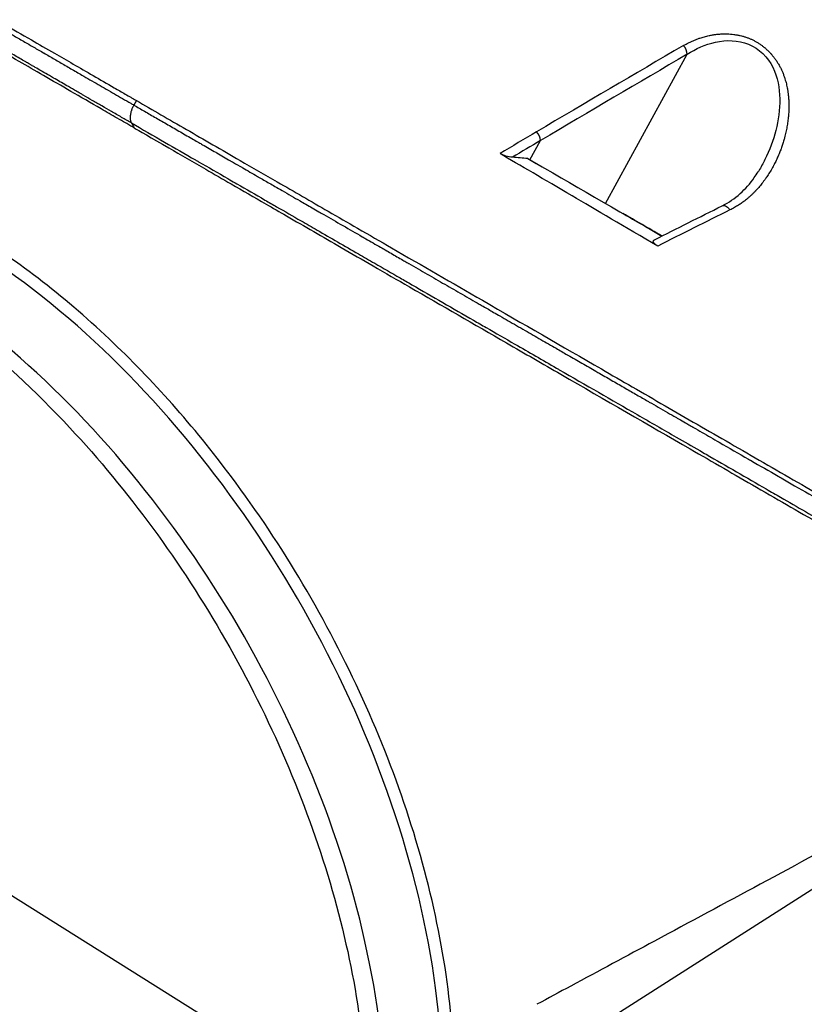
# Model space of a CAD drawing. Header units: millimetres. Extents: x 0 to 4378, y 0 to 2397.
# Tile 652 of 656: x 2702 to 2746, y 1902 to 1957. Entities that reach past the tile are written whole.
import ezdxf

# ---------------------------------------------------------------- set-up
doc = ezdxf.new("R2010")
doc.units = ezdxf.units.MM
doc.header["$LTSCALE"] = 0.2
doc.layers.add('01_Object Line', color=4, linetype='Continuous')

# ---------------------------------------------------------------- blocks, each defined once
blk = doc.blocks.new('Blk$A18R2-0W24D')
for p, q in [((-2.947, 1087.882), (1.667, 1096.286)), ((-29.384, 1093.676), (-29.531, 1093.422)), ((-7.202, 1090.336), (-6.606, 1091.421)), ((-7.326, 1090.408), (-6.517, 1089.941)), ((3.637, 1087.745), (3.637, 1087.745)), ((-6.7, 1039.399), (25.867, 1060.161)), ((-16.401, 1036.281), (-48.914, 1056.669))]:
    blk.add_line(p, q)
for centre, major_axis, ratio, start_param, end_param in [((12.525, -108.072), (678.522, 1280.582), 0.58035, 0.750948, 0.759176), ((7.508, -108.89), (685.927, 1281.23), 0.577153, 0.753646, 0.761849), ((12.51, -114.232), (682.157, 1287.152), 0.580291, 0.759226, 0.761264), ((-6.966, 1091.614), (0.255, -0.43), 0.590889, 0.7972, 1.95621), ((7.57, -114.57), (689.171, 1287.289), 0.577153, 0.761844, 0.763407), ((-1.89, 1087.271), (-32.305, 18.651), 0.000022, 1.401741, 1.636783), ((-37.456, 313.679), (-485.437, -793.309), 0.582453, 3.889646, 3.895731), ((-0.451, 1086.439), (2.208, -1.275), 0.000022, 1.252554, 2.306228), ((-0.451, 1086.439), (-2.208, 1.275), 0.000022, 0.859687, 1.889127), ((-39.739, 1054.229), (19.5, -33.775), 0.57735, 0, 2.339416), ((-42.921, 1052.392), (19.5, -33.775), 0.57735, 0, 2.223644)]:
    blk.add_ellipse(centre, major_axis=major_axis, ratio=ratio, start_param=start_param, end_param=end_param)
for points, knots in [([(-37.425, 1097.99), (-37.412, 1097.982), (-37.398, 1097.974), (-37.207, 1097.863), (-37.026, 1097.758), (-36.655, 1097.543), (-36.465, 1097.433), (-36.075, 1097.207), (-35.874, 1097.09), (-35.531, 1096.892), (-35.39, 1096.81), (-35.056, 1096.616), (-34.862, 1096.504), (-34.65, 1096.381), (-34.631, 1096.371), (-34.413, 1096.244), (-34.212, 1096.128), (-33.806, 1095.893), (-33.601, 1095.775), (-33.187, 1095.535), (-32.978, 1095.414), (-32.667, 1095.234), (-32.565, 1095.175), (-32.311, 1095.028), (-32.159, 1094.94), (-31.854, 1094.764), (-31.701, 1094.676), (-31.395, 1094.499), (-31.241, 1094.41), (-30.934, 1094.232), (-30.779, 1094.143), (-30.471, 1093.965), (-30.317, 1093.876), (-30.011, 1093.699), (-29.858, 1093.611), (-29.648, 1093.49), (-29.589, 1093.456), (-29.531, 1093.422)], [0.8046168, 0.8046168, 0.8046168, 0.8046168, 0.8057075, 0.8057075, 0.8199553, 0.8199553, 0.8344527, 0.8344527, 0.849373, 0.849373, 0.8597114, 0.8597114, 0.8736746, 0.8736746, 0.875, 0.875, 0.8893851, 0.8893851, 0.9040038, 0.9040038, 0.9189904, 0.9189904, 0.9263298, 0.9263298, 0.937311, 0.937311, 0.9484587, 0.9484587, 0.959783, 0.959783, 0.9713927, 0.9713927, 0.9831792, 0.9831792, 0.9952444, 0.9952444, 0.9999668, 0.9999668, 0.9999668, 0.9999668]), ([(-37.283, 1098.236), (-37.14, 1098.154), (-36.993, 1098.069), (-36.369, 1097.709), (-35.857, 1097.413), (-34.896, 1096.859), (-34.463, 1096.608), (-33.326, 1095.952), (-32.597, 1095.531), (-31.438, 1094.862), (-31.042, 1094.633), (-30.431, 1094.281), (-30.225, 1094.162), (-29.913, 1093.981), (-29.808, 1093.921), (-29.65, 1093.83), (-29.597, 1093.799), (-29.517, 1093.753), (-29.491, 1093.738), (-29.438, 1093.707), (-29.411, 1093.692), (-29.384, 1093.676)], [-1.389526, -1.389526, -1.389526, -1.389526, -1.286666, -1.286666, -0.965099, -0.965099, -0.723762, -0.723762, -0.361863, -0.361863, -0.180905, -0.180905, -0.090468, -0.090468, -0.045241, -0.045241, -0.022623, -0.022623, -0.011312, -0.011312, -0.000001, -0.000001, -0.000001, -0.000001]), ([(-29.519, 1092.137), (-29.547, 1092.153), (-29.559, 1092.16), (-29.599, 1092.183), (-29.619, 1092.195), (-29.679, 1092.229), (-29.719, 1092.252), (-29.838, 1092.321), (-29.917, 1092.367), (-30.153, 1092.503), (-30.309, 1092.593), (-30.773, 1092.861), (-31.077, 1093.036), (-31.968, 1093.551), (-32.535, 1093.878), (-34.163, 1094.818), (-35.133, 1095.378), (-36.563, 1096.204), (-37.081, 1096.503), (-37.815, 1096.927), (-38.065, 1097.071), (-38.565, 1097.36), (-38.811, 1097.501), (-39.119, 1097.679), (-39.199, 1097.726), (-39.277, 1097.771)], [0.000001, 0.000001, 0.000001, 0.000001, 0.012041, 0.012041, 0.024407, 0.024407, 0.049137, 0.049137, 0.098594, 0.098594, 0.197487, 0.197487, 0.395268, 0.395268, 0.791045, 0.791045, 1.580769, 1.580769, 2.1048, 2.1048, 2.403475, 2.403475, 2.74476, 2.74476, 2.871522, 2.871522, 2.871522, 2.871522]), ([(-29.669, 1092.414), (-29.852, 1092.519), (-30.036, 1092.625), (-30.22, 1092.731), (-30.413, 1092.843), (-30.607, 1092.955), (-30.8, 1093.067), (-30.976, 1093.168), (-31.152, 1093.27), (-31.328, 1093.371), (-31.333, 1093.374), (-31.338, 1093.377), (-31.343, 1093.38), (-31.521, 1093.483), (-31.699, 1093.586), (-31.876, 1093.688), (-32.049, 1093.788), (-32.222, 1093.888), (-32.395, 1093.988), (-32.441, 1094.015), (-32.488, 1094.042), (-32.535, 1094.069), (-32.562, 1094.084), (-32.589, 1094.1), (-32.616, 1094.116), (-32.702, 1094.165), (-32.787, 1094.215), (-32.872, 1094.264), (-33.029, 1094.354), (-33.185, 1094.445), (-33.341, 1094.534), (-33.58, 1094.673), (-33.818, 1094.81), (-34.053, 1094.946), (-34.134, 1094.993), (-34.214, 1095.039), (-34.293, 1095.085), (-34.431, 1095.165), (-34.568, 1095.244), (-34.704, 1095.323), (-34.72, 1095.332), (-34.736, 1095.341), (-34.751, 1095.35), (-34.866, 1095.416), (-34.98, 1095.482), (-35.093, 1095.548), (-35.148, 1095.579), (-35.202, 1095.611), (-35.256, 1095.642), (-35.258, 1095.643), (-35.26, 1095.644), (-35.263, 1095.646), (-35.279, 1095.655), (-35.298, 1095.666), (-35.318, 1095.677), (-35.337, 1095.689), (-35.356, 1095.7), (-35.374, 1095.71), (-35.396, 1095.723), (-35.416, 1095.734), (-35.428, 1095.742), (-35.464, 1095.762), (-35.495, 1095.78), (-35.529, 1095.8), (-35.547, 1095.81), (-35.566, 1095.821), (-35.585, 1095.832), (-35.632, 1095.859), (-35.679, 1095.887), (-35.728, 1095.915), (-35.832, 1095.975), (-35.939, 1096.037), (-36.05, 1096.101), (-36.161, 1096.166), (-36.276, 1096.232), (-36.394, 1096.3), (-36.511, 1096.368), (-36.632, 1096.438), (-36.754, 1096.509), (-36.875, 1096.579), (-36.999, 1096.65), (-37.124, 1096.723), (-37.156, 1096.741), (-37.188, 1096.76), (-37.221, 1096.779), (-37.343, 1096.85), (-37.467, 1096.921), (-37.591, 1096.993), (-37.649, 1097.027), (-37.708, 1097.061), (-37.766, 1097.094), (-37.829, 1097.131), (-37.893, 1097.168), (-37.957, 1097.205), (-38.05, 1097.259), (-38.143, 1097.313), (-38.236, 1097.367), (-38.333, 1097.423), (-38.431, 1097.48), (-38.527, 1097.536)], [0, 0, 0, 0, 0.011661, 0.011661, 0.011661, 0.0239333, 0.0239333, 0.0239333, 0.0350821, 0.0350821, 0.0350821, 0.0354059, 0.0354059, 0.0354059, 0.0467022, 0.0467022, 0.0467022, 0.0577534, 0.0577534, 0.0577534, 0.0607503, 0.0607503, 0.0607503, 0.0625, 0.0625, 0.0625, 0.0679972, 0.0679972, 0.0679972, 0.078125, 0.078125, 0.078125, 0.09375, 0.09375, 0.09375, 0.09908, 0.09908, 0.09908, 0.1083025, 0.1083025, 0.1083025, 0.109375, 0.109375, 0.109375, 0.1171875, 0.1171875, 0.1171875, 0.1209386, 0.1209386, 0.1209386, 0.1210938, 0.1210938, 0.1210938, 0.1222584, 0.1222584, 0.1222584, 0.123429, 0.123429, 0.123429, 0.1249139, 0.1249139, 0.1249139, 0.1290167, 0.1290167, 0.1290167, 0.1312453, 0.1312453, 0.1312453, 0.1368168, 0.1368168, 0.1368168, 0.1487201, 0.1487201, 0.1487201, 0.1606847, 0.1606847, 0.1606847, 0.1726306, 0.1726306, 0.1726306, 0.1844657, 0.1844657, 0.1844657, 0.1875, 0.1875, 0.1875, 0.1990051, 0.1990051, 0.1990051, 0.2043629, 0.2043629, 0.2043629, 0.2102046, 0.2102046, 0.2102046, 0.21875, 0.21875, 0.21875, 0.227712, 0.227712, 0.227712, 0.227712]), ([(1.454, 1096.777), (1.548, 1096.832), (1.643, 1096.884), (1.74, 1096.932), (1.795, 1096.96), (1.851, 1096.986), (1.907, 1097.012), (1.937, 1097.025), (1.966, 1097.038), (1.995, 1097.051), (2.025, 1097.064), (2.054, 1097.076), (2.084, 1097.088), (2.112, 1097.1), (2.14, 1097.111), (2.169, 1097.122), (2.197, 1097.133), (2.226, 1097.144), (2.256, 1097.155), (2.284, 1097.165), (2.313, 1097.176), (2.344, 1097.186), (2.355, 1097.19), (2.367, 1097.194), (2.378, 1097.198), (2.464, 1097.227), (2.55, 1097.253), (2.636, 1097.277), (2.723, 1097.301), (2.81, 1097.322), (2.897, 1097.341), (2.911, 1097.344), (2.925, 1097.347), (2.94, 1097.35), (2.974, 1097.357), (3.007, 1097.363), (3.039, 1097.369), (3.073, 1097.375), (3.106, 1097.38), (3.139, 1097.386), (3.172, 1097.391), (3.205, 1097.396), (3.239, 1097.4), (3.27, 1097.404), (3.302, 1097.408), (3.334, 1097.412), (3.365, 1097.415), (3.397, 1097.418), (3.43, 1097.421), (3.454, 1097.423), (3.477, 1097.425), (3.502, 1097.427), (3.57, 1097.432), (3.638, 1097.435), (3.706, 1097.436), (3.773, 1097.437), (3.84, 1097.437), (3.907, 1097.435), (3.973, 1097.433), (4.038, 1097.43), (4.104, 1097.424), (4.167, 1097.419), (4.23, 1097.413), (4.293, 1097.405), (4.354, 1097.397), (4.416, 1097.387), (4.478, 1097.376), (4.537, 1097.366), (4.597, 1097.353), (4.657, 1097.339), (4.697, 1097.33), (4.738, 1097.32), (4.779, 1097.309), (4.791, 1097.305), (4.803, 1097.302), (4.814, 1097.299), (4.868, 1097.284), (4.922, 1097.267), (4.976, 1097.249), (5.029, 1097.231), (5.081, 1097.212), (5.133, 1097.192), (5.184, 1097.172), (5.234, 1097.151), (5.284, 1097.129), (5.31, 1097.117), (5.336, 1097.105), (5.361, 1097.093), (5.414, 1097.067), (5.465, 1097.041), (5.515, 1097.013), (5.567, 1096.984), (5.617, 1096.954), (5.666, 1096.924), (5.716, 1096.892), (5.765, 1096.86), (5.811, 1096.827), (5.859, 1096.793), (5.905, 1096.758), (5.949, 1096.724), (5.961, 1096.715), (5.972, 1096.705), (5.984, 1096.696), (5.99, 1096.691), (5.997, 1096.685), (6.004, 1096.679), (6.007, 1096.677), (6.01, 1096.675), (6.013, 1096.672), (6.063, 1096.631), (6.112, 1096.588), (6.159, 1096.544), (6.208, 1096.499), (6.255, 1096.453), (6.301, 1096.405), (6.322, 1096.383), (6.343, 1096.36), (6.364, 1096.337), (6.373, 1096.327), (6.382, 1096.317), (6.391, 1096.307), (6.396, 1096.302), (6.401, 1096.296), (6.406, 1096.291), (6.409, 1096.288), (6.412, 1096.284), (6.415, 1096.281), (6.437, 1096.256), (6.459, 1096.23), (6.481, 1096.203), (6.501, 1096.178), (6.522, 1096.153), (6.541, 1096.128), (6.561, 1096.102), (6.581, 1096.076), (6.6, 1096.05), (6.62, 1096.024), (6.639, 1095.997), (6.657, 1095.971), (6.676, 1095.945), (6.694, 1095.918), (6.711, 1095.893), (6.73, 1095.864), (6.747, 1095.837), (6.763, 1095.811), (6.801, 1095.751), (6.836, 1095.69), (6.87, 1095.627), (6.886, 1095.597), (6.902, 1095.567), (6.917, 1095.537), (6.944, 1095.484), (6.969, 1095.43), (6.994, 1095.376), (7.006, 1095.349), (7.018, 1095.321), (7.03, 1095.293), (7.042, 1095.265), (7.054, 1095.236), (7.065, 1095.207), (7.077, 1095.177), (7.089, 1095.147), (7.099, 1095.117), (7.111, 1095.087), (7.121, 1095.057), (7.132, 1095.027), (7.143, 1094.996), (7.153, 1094.965), (7.162, 1094.936), (7.166, 1094.924), (7.17, 1094.912), (7.173, 1094.901), (7.202, 1094.807), (7.228, 1094.713), (7.252, 1094.617), (7.274, 1094.523), (7.294, 1094.428), (7.312, 1094.332), (7.317, 1094.301), (7.323, 1094.27), (7.328, 1094.239), (7.337, 1094.179), (7.346, 1094.118), (7.353, 1094.057), (7.359, 1094.013), (7.364, 1093.968), (7.368, 1093.923), (7.372, 1093.877), (7.376, 1093.83), (7.38, 1093.783), (7.383, 1093.735), (7.386, 1093.686), (7.388, 1093.638), (7.389, 1093.62), (7.39, 1093.603), (7.39, 1093.586), (7.392, 1093.534), (7.393, 1093.483), (7.394, 1093.433), (7.394, 1093.381), (7.394, 1093.33), (7.394, 1093.28), (7.393, 1093.234), (7.392, 1093.189), (7.39, 1093.146), (7.387, 1093.051), (7.381, 1092.956), (7.374, 1092.86), (7.366, 1092.763), (7.356, 1092.666), (7.344, 1092.569), (7.332, 1092.47), (7.317, 1092.372), (7.301, 1092.273), (7.284, 1092.173), (7.265, 1092.073), (7.244, 1091.974), (7.222, 1091.872), (7.199, 1091.771), (7.173, 1091.671), (7.159, 1091.614), (7.143, 1091.558), (7.128, 1091.503), (7.105, 1091.421), (7.081, 1091.341), (7.056, 1091.262), (7.031, 1091.182), (7.004, 1091.102), (6.976, 1091.023), (6.948, 1090.943), (6.918, 1090.863), (6.887, 1090.784), (6.856, 1090.704), (6.823, 1090.625), (6.789, 1090.545), (6.754, 1090.466), (6.718, 1090.387), (6.681, 1090.307), (6.643, 1090.229), (6.604, 1090.15), (6.563, 1090.071), (6.553, 1090.053), (6.544, 1090.035), (6.534, 1090.017), (6.526, 1090.001), (6.517, 1089.985), (6.508, 1089.969), (6.406, 1089.781), (6.298, 1089.6), (6.183, 1089.427), (6.142, 1089.366), (6.101, 1089.306), (6.059, 1089.246), (6.029, 1089.204), (5.999, 1089.164), (5.969, 1089.124), (5.939, 1089.084), (5.909, 1089.045), (5.879, 1089.006), (5.849, 1088.968), (5.819, 1088.93), (5.788, 1088.892), (5.757, 1088.855), (5.726, 1088.818), (5.693, 1088.78), (5.662, 1088.744), (5.63, 1088.708), (5.596, 1088.671), (5.576, 1088.648), (5.556, 1088.626), (5.534, 1088.604), (5.525, 1088.593), (5.515, 1088.583), (5.505, 1088.572), (5.468, 1088.533), (5.432, 1088.496), (5.395, 1088.459), (5.358, 1088.422), (5.321, 1088.386), (5.284, 1088.351), (5.247, 1088.317), (5.211, 1088.283), (5.173, 1088.249), (5.136, 1088.217), (5.099, 1088.184), (5.061, 1088.152), (5.024, 1088.121), (4.986, 1088.09), (4.948, 1088.059), (4.925, 1088.042), (4.903, 1088.024), (4.879, 1088.006), (4.867, 1087.996), (4.854, 1087.987), (4.842, 1087.978), (4.81, 1087.954), (4.78, 1087.932), (4.749, 1087.91), (4.717, 1087.888), (4.686, 1087.866), (4.654, 1087.845), (4.621, 1087.823), (4.588, 1087.801), (4.554, 1087.78), (4.519, 1087.758), (4.484, 1087.736), (4.447, 1087.715), (4.41, 1087.693), (4.371, 1087.67), (4.331, 1087.648), (4.29, 1087.625), (4.247, 1087.601), (4.201, 1087.577), (4.16, 1087.556), (4.118, 1087.534), (4.073, 1087.512)], [0, 0, 0, 0, 0.019847, 0.019847, 0.019847, 0.03125, 0.03125, 0.03125, 0.037316, 0.037316, 0.037316, 0.043612, 0.043612, 0.043612, 0.049493, 0.049493, 0.049493, 0.055188, 0.055188, 0.055188, 0.060557, 0.060557, 0.060557, 0.0625, 0.0625, 0.0625, 0.076877, 0.076877, 0.076877, 0.091359, 0.091359, 0.091359, 0.09375, 0.09375, 0.09375, 0.099417, 0.099417, 0.099417, 0.105201, 0.105201, 0.105201, 0.110985, 0.110985, 0.110985, 0.116337, 0.116337, 0.116337, 0.121416, 0.121416, 0.121416, 0.125, 0.125, 0.125, 0.134863, 0.134863, 0.134863, 0.144573, 0.144573, 0.144573, 0.154036, 0.154036, 0.154036, 0.163056, 0.163056, 0.163056, 0.171825, 0.171825, 0.171825, 0.180202, 0.180202, 0.180202, 0.18586, 0.18586, 0.18586, 0.1875, 0.1875, 0.1875, 0.194943, 0.194943, 0.194943, 0.202245, 0.202245, 0.202245, 0.209391, 0.209391, 0.209391, 0.213151, 0.213151, 0.213151, 0.220872, 0.220872, 0.220872, 0.228902, 0.228902, 0.228902, 0.237275, 0.237275, 0.237275, 0.246017, 0.246017, 0.246017, 0.248383, 0.248383, 0.248383, 0.249811, 0.249811, 0.249811, 0.250425, 0.250425, 0.250425, 0.261092, 0.261092, 0.261092, 0.271939, 0.271939, 0.271939, 0.27701, 0.27701, 0.27701, 0.279228, 0.279228, 0.279228, 0.280402, 0.280402, 0.280402, 0.281136, 0.281136, 0.281136, 0.286565, 0.286565, 0.286565, 0.291487, 0.291487, 0.291487, 0.296425, 0.296425, 0.296425, 0.301489, 0.301489, 0.301489, 0.306689, 0.306689, 0.306689, 0.3125, 0.3125, 0.3125, 0.326083, 0.326083, 0.326083, 0.332554, 0.332554, 0.332554, 0.34375, 0.34375, 0.34375, 0.349255, 0.349255, 0.349255, 0.354718, 0.354718, 0.354718, 0.360309, 0.360309, 0.360309, 0.36607, 0.36607, 0.36607, 0.372351, 0.372351, 0.372351, 0.375, 0.375, 0.375, 0.396563, 0.396563, 0.396563, 0.417673, 0.417673, 0.417673, 0.424422, 0.424422, 0.424422, 0.4375, 0.4375, 0.4375, 0.44682, 0.44682, 0.44682, 0.456193, 0.456193, 0.456193, 0.465785, 0.465785, 0.465785, 0.469225, 0.469225, 0.469225, 0.479405, 0.479405, 0.479405, 0.490069, 0.490069, 0.490069, 0.5, 0.5, 0.5, 0.521878, 0.521878, 0.521878, 0.54388, 0.54388, 0.54388, 0.566233, 0.566233, 0.566233, 0.588857, 0.588857, 0.588857, 0.612018, 0.612018, 0.612018, 0.625, 0.625, 0.625, 0.643894, 0.643894, 0.643894, 0.663146, 0.663146, 0.663146, 0.68267, 0.68267, 0.68267, 0.702382, 0.702382, 0.702382, 0.722075, 0.722075, 0.722075, 0.741557, 0.741557, 0.741557, 0.746043, 0.746043, 0.746043, 0.75, 0.75, 0.75, 0.796198, 0.796198, 0.796198, 0.8125, 0.8125, 0.8125, 0.824005, 0.824005, 0.824005, 0.835531, 0.835531, 0.835531, 0.846857, 0.846857, 0.846857, 0.857973, 0.857973, 0.857973, 0.868656, 0.868656, 0.868656, 0.875, 0.875, 0.875, 0.877935, 0.877935, 0.877935, 0.889052, 0.889052, 0.889052, 0.900157, 0.900157, 0.900157, 0.910996, 0.910996, 0.910996, 0.921586, 0.921586, 0.921586, 0.931706, 0.931706, 0.931706, 0.9375, 0.9375, 0.9375, 0.940676, 0.940676, 0.940676, 0.9486, 0.9486, 0.9486, 0.956813, 0.956813, 0.956813, 0.965267, 0.965267, 0.965267, 0.973986, 0.973986, 0.973986, 0.982822, 0.982822, 0.982822, 0.991923, 0.991923, 0.991923, 1, 1, 1, 1]), ([(1.667, 1096.286), (2.146, 1096.601), (2.671, 1096.845), (3.86, 1097.102), (4.519, 1097.098), (5.721, 1096.61), (6.208, 1096.114), (6.765, 1094.988), (6.872, 1094.368), (6.896, 1092.561), (6.565, 1091.392), (5.939, 1090.131), (5.822, 1089.918), (5.697, 1089.712)], [0, 0, 0, 0, 0.125, 0.125, 0.25, 0.25, 0.375, 0.375, 0.5, 0.5, 0.75, 0.75, 0.8020363, 0.8020363, 0.8020363, 0.8020363]), ([(1.667, 1096.286), (1.666, 1096.433), (1.576, 1096.644), (1.46, 1096.77), (1.458, 1096.772), (1.456, 1096.775), (1.454, 1096.777)], [0, 0, 0, 0, 0.980619, 0.980619, 0.980619, 1, 1, 1, 1]), ([(-29.384, 1093.676), (-28.483, 1093.156), (-27.54, 1092.612), (-25.587, 1091.484), (-24.578, 1090.901), (-22.856, 1089.907), (-22.158, 1089.504), (-20.504, 1088.549), (-19.546, 1087.996), (-18.027, 1087.119), (-17.473, 1086.799), (-16.279, 1086.11), (-15.64, 1085.741), (-13.294, 1084.386), (-11.582, 1083.398), (-7.614, 1081.107), (-5.368, 1079.811), (-2.593, 1078.209), (-2.012, 1077.873), (-0.195, 1076.824), (1.028, 1076.118), (2.852, 1075.065), (3.47, 1074.708), (4.714, 1073.99), (5.342, 1073.627), (6.606, 1072.897), (7.243, 1072.53), (8.526, 1071.789), (9.17, 1071.417), (10.131, 1070.862), (10.454, 1070.676), (11.096, 1070.306), (11.415, 1070.121), (12.126, 1069.711), (12.516, 1069.486), (13.295, 1069.036), (13.686, 1068.81), (14.855, 1068.135), (15.624, 1067.691), (16.769, 1067.03), (17.157, 1066.806), (17.93, 1066.36), (18.316, 1066.137), (20.25, 1065.02), (21.733, 1064.164), (23.533, 1063.125), (23.92, 1062.902), (26.237, 1061.564), (27.54, 1060.812), (28.536, 1060.237), (28.69, 1060.148), (28.924, 1060.013), (29.002, 1059.968), (29.196, 1059.856), (29.309, 1059.791), (29.474, 1059.695), (29.527, 1059.664), (29.688, 1059.571), (29.782, 1059.518), (29.955, 1059.418), (30.026, 1059.377), (30.164, 1059.297), (30.227, 1059.261), (30.436, 1059.14), (30.583, 1059.055), (31.291, 1058.646), (31.833, 1058.333), (32.609, 1057.885), (32.859, 1057.741), (33.344, 1057.461), (33.579, 1057.325), (34.261, 1056.932), (34.694, 1056.682), (35.507, 1056.212), (35.889, 1055.991), (36.428, 1055.681), (36.599, 1055.582), (36.929, 1055.391), (37.089, 1055.299), (37.549, 1055.034), (37.837, 1054.867), (38.238, 1054.636), (38.363, 1054.563), (38.723, 1054.355), (38.947, 1054.227), (39.253, 1054.05), (39.349, 1053.994), (39.485, 1053.916), (39.528, 1053.891), (39.745, 1053.766), (39.905, 1053.673), (40.085, 1053.57), (40.118, 1053.55), (40.194, 1053.506), (40.235, 1053.483), (40.291, 1053.451), (40.306, 1053.442), (40.344, 1053.42), (40.366, 1053.407), (40.493, 1053.334), (40.585, 1053.281), (40.702, 1053.213), (40.739, 1053.192), (40.789, 1053.163), (40.806, 1053.153), (40.838, 1053.135), (40.853, 1053.126), (40.892, 1053.104), (40.913, 1053.092), (40.941, 1053.076), (40.95, 1053.07), (40.965, 1053.061), (40.971, 1053.058), (40.979, 1053.053), (40.982, 1053.052), (40.989, 1053.048), (40.992, 1053.046), (40.994, 1053.045), (40.995, 1053.044), (40.995, 1053.044)], [-12.126888, -12.126888, -12.126888, -12.126888, -11.929155, -11.929155, -11.731142, -11.731142, -11.599108, -11.599108, -11.423504, -11.423504, -11.323203, -11.323203, -11.208746, -11.208746, -10.903559, -10.903559, -10.49681, -10.49681, -10.388234, -10.388234, -10.154863, -10.154863, -10.033963, -10.033963, -9.908546, -9.908546, -9.778492, -9.778492, -9.643694, -9.643694, -9.574994, -9.574994, -9.505925, -9.505925, -9.420491, -9.420491, -9.33343, -9.33343, -9.156755, -9.156755, -9.064945, -9.064945, -8.971626, -8.971626, -8.591834, -8.591834, -8.486072, -8.486072, -7.947871, -7.947871, -7.849464, -7.849464, -7.799156, -7.799156, -7.725216, -7.725216, -7.691028, -7.691028, -7.623996, -7.623996, -7.576077, -7.576077, -7.534454, -7.534454, -7.437649, -7.437649, -7.069154, -7.069154, -6.889697, -6.889697, -6.7135, -6.7135, -6.369354, -6.369354, -6.037716, -6.037716, -5.878371, -5.878371, -5.721439, -5.721439, -5.41411, -5.41411, -5.267307, -5.267307, -4.979651, -4.979651, -4.841656, -4.841656, -4.776165, -4.776165, -4.506382, -4.506382, -4.441344, -4.441344, -4.357044, -4.357044, -4.323655, -4.323655, -4.275506, -4.275506, -4.046926, -4.046926, -3.93135, -3.93135, -3.870595, -3.870595, -3.806578, -3.806578, -3.697345, -3.697345, -3.62817, -3.62817, -3.570669, -3.570669, -3.532087, -3.532087, -3.459788, -3.459788, -3.423272, -3.423272, -3.423272, -3.423272]), ([(-29.53, 1093.422), (-29.547, 1093.395), (-29.562, 1093.366), (-29.577, 1093.337), (-29.583, 1093.325), (-29.588, 1093.314), (-29.594, 1093.303), (-29.596, 1093.299), (-29.597, 1093.296), (-29.599, 1093.292), (-29.613, 1093.263), (-29.626, 1093.233), (-29.638, 1093.203), (-29.644, 1093.186), (-29.65, 1093.17), (-29.656, 1093.153), (-29.667, 1093.123), (-29.677, 1093.093), (-29.686, 1093.062), (-29.691, 1093.045), (-29.696, 1093.028), (-29.7, 1093.011), (-29.708, 1092.981), (-29.714, 1092.951), (-29.72, 1092.922), (-29.72, 1092.916), (-29.721, 1092.911), (-29.722, 1092.906), (-29.724, 1092.894), (-29.726, 1092.882), (-29.728, 1092.87), (-29.732, 1092.839), (-29.735, 1092.809), (-29.737, 1092.779), (-29.737, 1092.775), (-29.737, 1092.771), (-29.737, 1092.767), (-29.738, 1092.756), (-29.738, 1092.745), (-29.738, 1092.735), (-29.738, 1092.707), (-29.737, 1092.68), (-29.735, 1092.654), (-29.734, 1092.64), (-29.732, 1092.626), (-29.731, 1092.612), (-29.727, 1092.586), (-29.723, 1092.562), (-29.717, 1092.54), (-29.714, 1092.527), (-29.71, 1092.515), (-29.707, 1092.504), (-29.7, 1092.482), (-29.692, 1092.461), (-29.683, 1092.442), (-29.68, 1092.435), (-29.677, 1092.428), (-29.673, 1092.421), (-29.672, 1092.419), (-29.67, 1092.416), (-29.669, 1092.414)], [0, 0, 0, 0, 0.0833049, 0.0833049, 0.0833049, 0.1149751, 0.1149751, 0.1149751, 0.125, 0.125, 0.125, 0.2062189, 0.2062189, 0.2062189, 0.25, 0.25, 0.25, 0.3301272, 0.3301272, 0.3301272, 0.375, 0.375, 0.375, 0.4534619, 0.4534619, 0.4534619, 0.4673291, 0.4673291, 0.4673291, 0.5, 0.5, 0.5, 0.5829697, 0.5829697, 0.5829697, 0.5947218, 0.5947218, 0.5947218, 0.625, 0.625, 0.625, 0.7051104, 0.7051104, 0.7051104, 0.75, 0.75, 0.75, 0.8313524, 0.8313524, 0.8313524, 0.875, 0.875, 0.875, 0.9584241, 0.9584241, 0.9584241, 0.9880514, 0.9880514, 0.9880514, 0.9999983, 0.9999983, 0.9999983, 0.9999983]), ([(-29.53, 1093.422), (-29.337, 1093.31), (-29.135, 1093.194), (-28.718, 1092.953), (-28.504, 1092.83), (-28.066, 1092.577), (-27.842, 1092.447), (-27.382, 1092.182), (-27.147, 1092.047), (-26.666, 1091.769), (-26.421, 1091.628), (-26.07, 1091.426), (-25.969, 1091.368), (-25.798, 1091.269), (-25.728, 1091.228), (-25.416, 1091.049), (-25.169, 1090.906), (-24.894, 1090.747), (-24.873, 1090.735), (-24.604, 1090.58), (-24.35, 1090.434), (-24.068, 1090.271), (-24.045, 1090.258), (-23.987, 1090.225), (-23.951, 1090.204), (-23.761, 1090.094), (-23.605, 1090.005), (-23.431, 1089.904), (-23.414, 1089.895), (-23.126, 1089.729), (-22.849, 1089.569), (-22.542, 1089.392), (-22.519, 1089.379), (-22.3, 1089.253), (-22.101, 1089.138), (-21.792, 1088.96), (-21.684, 1088.898), (-21.439, 1088.757), (-21.302, 1088.678), (-20.834, 1088.408), (-20.498, 1088.214), (-20.049, 1087.956), (-19.944, 1087.895), (-19.596, 1087.695), (-19.351, 1087.554), (-19.011, 1087.358), (-18.919, 1087.305), (-18.477, 1087.05), (-18.121, 1086.845), (-17.754, 1086.634), (-17.748, 1086.63), (-17.386, 1086.422), (-17.024, 1086.213), (-16.589, 1085.963), (-16.521, 1085.924), (-16.181, 1085.728), (-15.904, 1085.568), (-15.537, 1085.357), (-15.45, 1085.307), (-15.142, 1085.13), (-14.921, 1085.002), (-14.586, 1084.809), (-14.474, 1084.745), (-14.324, 1084.658), (-14.289, 1084.638), (-14.219, 1084.598), (-14.185, 1084.578), (-14.122, 1084.542), (-14.094, 1084.526), (-14.051, 1084.501), (-14.037, 1084.493), (-13.847, 1084.384), (-13.672, 1084.283), (-13.333, 1084.087), (-13.168, 1083.993), (-12.665, 1083.703), (-12.331, 1083.51), (-11.669, 1083.129), (-11.342, 1082.941), (-10.694, 1082.568), (-10.374, 1082.384), (-9.988, 1082.162), (-9.917, 1082.121), (-9.645, 1081.964), (-9.447, 1081.85), (-9.131, 1081.668), (-9.013, 1081.6), (-8.579, 1081.35), (-8.27, 1081.172), (-7.801, 1080.902), (-7.636, 1080.808), (-7.172, 1080.54), (-6.876, 1080.37), (-6.295, 1080.035), (-6.008, 1079.87), (-5.513, 1079.585), (-5.302, 1079.463), (-5.084, 1079.338), (-5.073, 1079.331), (-4.791, 1079.169), (-4.526, 1079.017), (-3.999, 1078.713), (-3.736, 1078.561), (-3.408, 1078.373), (-3.336, 1078.331), (-3.011, 1078.144), (-2.765, 1078.003), (-2.287, 1077.727), (-2.053, 1077.593), (-1.601, 1077.332), (-1.383, 1077.207), (-0.96, 1076.963), (-0.755, 1076.845), (-0.531, 1076.716), (-0.501, 1076.699), (-0.299, 1076.583), (-0.133, 1076.487), (0.209, 1076.29), (0.383, 1076.19), (0.714, 1075.999), (0.871, 1075.909), (1.073, 1075.793), (1.126, 1075.762), (1.32, 1075.65), (1.453, 1075.574), (1.595, 1075.492), (1.615, 1075.48), (1.678, 1075.444), (1.72, 1075.42), (1.786, 1075.382), (1.81, 1075.368), (1.864, 1075.337), (1.895, 1075.319), (1.94, 1075.293), (1.955, 1075.285), (1.973, 1075.274), (1.975, 1075.273), (1.978, 1075.271), (1.979, 1075.271), (1.988, 1075.266), (1.996, 1075.261), (2.339, 1075.064), (2.662, 1074.877), (3.145, 1074.599), (3.307, 1074.506), (4.025, 1074.092), (4.574, 1073.776), (5.156, 1073.441), (5.197, 1073.418), (5.762, 1073.092), (6.28, 1072.793), (6.848, 1072.467), (6.904, 1072.435), (7.215, 1072.256), (7.467, 1072.11), (8.261, 1071.653), (8.795, 1071.345), (9.363, 1071.018), (9.405, 1070.994), (9.78, 1070.778), (10.11, 1070.588), (10.667, 1070.267), (10.896, 1070.135), (11.337, 1069.881), (11.549, 1069.759), (12.25, 1069.356), (12.732, 1069.078), (13.296, 1068.753), (13.385, 1068.701), (13.621, 1068.566), (13.765, 1068.483), (14.323, 1068.161), (14.731, 1067.927), (15.282, 1067.609), (15.431, 1067.524), (15.981, 1067.206), (16.378, 1066.978), (16.913, 1066.669), (17.058, 1066.586), (17.269, 1066.465), (17.335, 1066.426), (17.889, 1066.107), (18.367, 1065.832), (18.9, 1065.525), (18.965, 1065.487), (19.076, 1065.424), (19.121, 1065.398), (19.554, 1065.149), (19.934, 1064.929), (20.442, 1064.637), (20.575, 1064.56), (21.186, 1064.209), (21.652, 1063.94), (22.134, 1063.662), (22.16, 1063.648), (22.295, 1063.569), (22.404, 1063.507), (22.752, 1063.306), (22.989, 1063.17), (23.468, 1062.894), (23.711, 1062.754), (23.997, 1062.589), (24.045, 1062.562), (24.562, 1062.263), (25.02, 1062), (25.512, 1061.716), (25.56, 1061.689), (25.718, 1061.598), (25.827, 1061.535), (26.275, 1061.277), (26.607, 1061.085), (26.959, 1060.883), (26.986, 1060.867), (27.081, 1060.812), (27.148, 1060.774), (27.215, 1060.735)], [0.0000005, 0.0000005, 0.0000005, 0.0000005, 0.0158804, 0.0158804, 0.0314941, 0.0314941, 0.0466963, 0.0466963, 0.0616667, 0.0616667, 0.0762857, 0.0762857, 0.0820479, 0.0820479, 0.0859853, 0.0859853, 0.0994403, 0.0994403, 0.1005462, 0.1005462, 0.1136242, 0.1136242, 0.1147453, 0.1147453, 0.1165521, 0.1165521, 0.1241981, 0.1241981, 0.125, 0.125, 0.1381084, 0.1381084, 0.1391728, 0.1391728, 0.1482001, 0.1482001, 0.1529972, 0.1529972, 0.1589987, 0.1589987, 0.1732494, 0.1732494, 0.1776036, 0.1776036, 0.1875, 0.1875, 0.1911709, 0.1911709, 0.2049605, 0.2049605, 0.2051836, 0.2051836, 0.21875, 0.21875, 0.2212271, 0.2212271, 0.2312401, 0.2312401, 0.234375, 0.234375, 0.2421875, 0.2421875, 0.2460938, 0.2460938, 0.2474252, 0.2474252, 0.2487118, 0.2487118, 0.2496161, 0.2496161, 0.25, 0.25, 0.2548856, 0.2548856, 0.2595383, 0.2595383, 0.2692434, 0.2692434, 0.2790515, 0.2790515, 0.2890122, 0.2890122, 0.2912742, 0.2912742, 0.2976908, 0.2976908, 0.3016122, 0.3016122, 0.3121303, 0.3121303, 0.3179228, 0.3179228, 0.3287012, 0.3287012, 0.3396932, 0.3396932, 0.3481944, 0.3481944, 0.3486379, 0.3486379, 0.3598073, 0.3598073, 0.3716181, 0.3716181, 0.375, 0.375, 0.3869913, 0.3869913, 0.3992411, 0.3992411, 0.4116457, 0.4116457, 0.424265, 0.424265, 0.4261619, 0.4261619, 0.4375, 0.4375, 0.4505935, 0.4505935, 0.463876, 0.463876, 0.46875, 0.46875, 0.4822259, 0.4822259, 0.484375, 0.484375, 0.4893023, 0.4893023, 0.4921875, 0.4921875, 0.4960938, 0.4960938, 0.4980469, 0.4980469, 0.4985352, 0.4985352, 0.4992676, 0.4992676, 0.5, 0.5, 0.5143265, 0.5143265, 0.5215625, 0.5215625, 0.5466413, 0.5466413, 0.5485034, 0.5485034, 0.5728868, 0.5728868, 0.5755775, 0.5755775, 0.5877727, 0.5877727, 0.6141516, 0.6141516, 0.6162648, 0.6162648, 0.6330476, 0.6330476, 0.6449132, 0.6449132, 0.656049, 0.656049, 0.6819939, 0.6819939, 0.6869268, 0.6869268, 0.6949503, 0.6949503, 0.717991, 0.717991, 0.7265974, 0.7265974, 0.75, 0.75, 0.7587448, 0.7587448, 0.7627993, 0.7627993, 0.7925908, 0.7925908, 0.7967746, 0.7967746, 0.7996666, 0.7996666, 0.8246287, 0.8246287, 0.833564, 0.833564, 0.8658948, 0.8658948, 0.8677436, 0.8677436, 0.8755356, 0.8755356, 0.8928106, 0.8928106, 0.9110136, 0.9110136, 0.9146293, 0.9146293, 0.9506659, 0.9506659, 0.9545641, 0.9545641, 0.9635596, 0.9635596, 0.9917153, 0.9917153, 0.9941009, 0.9941009, 1, 1, 1, 1]), ([(-29.669, 1092.414), (-29.063, 1092.064), (-28.437, 1091.702), (-27.795, 1091.332), (-27.228, 1091.004), (-26.648, 1090.67), (-26.057, 1090.329), (-25.999, 1090.295), (-25.941, 1090.262), (-25.883, 1090.228), (-25.344, 1089.917), (-24.796, 1089.601), (-24.241, 1089.281), (-24.204, 1089.26), (-24.167, 1089.239), (-24.13, 1089.217), (-23.994, 1089.139), (-23.858, 1089.06), (-23.721, 1088.981), (-23.2, 1088.681), (-22.674, 1088.377), (-22.143, 1088.071), (-21.924, 1087.945), (-21.705, 1087.819), (-21.485, 1087.692), (-21.029, 1087.429), (-20.57, 1087.165), (-20.109, 1086.899), (-19.805, 1086.724), (-19.501, 1086.548), (-19.196, 1086.372), (-18.812, 1086.151), (-18.428, 1085.929), (-18.042, 1085.707), (-17.653, 1085.482), (-17.262, 1085.257), (-16.87, 1085.032), (-16.566, 1084.856), (-16.261, 1084.68), (-15.955, 1084.504), (-15.479, 1084.23), (-15.002, 1083.955), (-14.525, 1083.68), (-14.303, 1083.552), (-14.081, 1083.424), (-13.859, 1083.296), (-12.697, 1082.626), (-11.537, 1081.957), (-10.383, 1081.292), (-10.147, 1081.156), (-9.911, 1081.02), (-9.675, 1080.884), (-9.132, 1080.571), (-8.59, 1080.259), (-8.05, 1079.947), (-7.265, 1079.495), (-6.484, 1079.044), (-5.708, 1078.598), (-5.656, 1078.567), (-5.603, 1078.537), (-5.55, 1078.506), (-4.062, 1077.648), (-2.595, 1076.803), (-1.155, 1075.973), (-0.413, 1075.545), (0.322, 1075.122), (1.048, 1074.703), (1.492, 1074.447), (1.933, 1074.193), (2.371, 1073.941), (2.491, 1073.871), (2.611, 1073.802), (2.732, 1073.733), (3.882, 1073.069), (5.012, 1072.418), (6.12, 1071.779), (6.391, 1071.623), (6.66, 1071.468), (6.928, 1071.314), (7.872, 1070.769), (8.799, 1070.235), (9.709, 1069.711), (10.117, 1069.476), (10.521, 1069.243), (10.921, 1069.012), (11.67, 1068.58), (12.406, 1068.156), (13.129, 1067.739), (13.659, 1067.434), (14.181, 1067.132), (14.697, 1066.835), (15.264, 1066.508), (15.822, 1066.186), (16.372, 1065.869), (16.415, 1065.845), (16.458, 1065.82), (16.5, 1065.796), (17.092, 1065.455), (17.674, 1065.119), (18.245, 1064.79), (18.646, 1064.559), (19.041, 1064.331), (19.432, 1064.106), (20.157, 1063.687), (20.865, 1063.279), (21.556, 1062.881), (21.807, 1062.736), (22.056, 1062.593), (22.303, 1062.451), (22.578, 1062.292), (22.85, 1062.135), (23.119, 1061.98), (23.63, 1061.686), (24.13, 1061.398), (24.619, 1061.116), (24.739, 1061.047), (24.859, 1060.978), (24.977, 1060.909), (25.396, 1060.668), (25.807, 1060.431), (26.21, 1060.199)], [0.0000039, 0.0000039, 0.0000039, 0.0000039, 0.0340734, 0.0340734, 0.0340734, 0.0641526, 0.0641526, 0.0641526, 0.0671031, 0.0671031, 0.0671031, 0.0944283, 0.0944283, 0.0944283, 0.0962427, 0.0962427, 0.0962427, 0.1029277, 0.1029277, 0.1029277, 0.1283424, 0.1283424, 0.1283424, 0.1387919, 0.1387919, 0.1387919, 0.1604613, 0.1604613, 0.1604613, 0.1747111, 0.1747111, 0.1747111, 0.1925966, 0.1925966, 0.1925966, 0.2106779, 0.2106779, 0.2106779, 0.224751, 0.224751, 0.224751, 0.2467042, 0.2467042, 0.2467042, 0.2569246, 0.2569246, 0.2569246, 0.3103939, 0.3103939, 0.3103939, 0.3213335, 0.3213335, 0.3213335, 0.3465771, 0.3465771, 0.3465771, 0.383319, 0.383319, 0.383319, 0.385823, 0.385823, 0.385823, 0.4564224, 0.4564224, 0.4564224, 0.4927866, 0.4927866, 0.4927866, 0.5149844, 0.5149844, 0.5149844, 0.5210907, 0.5210907, 0.5210907, 0.5796468, 0.5796468, 0.5796468, 0.5939582, 0.5939582, 0.5939582, 0.6443491, 0.6443491, 0.6443491, 0.6669229, 0.6669229, 0.6669229, 0.7090924, 0.7090924, 0.7090924, 0.7399622, 0.7399622, 0.7399622, 0.7738644, 0.7738644, 0.7738644, 0.7765034, 0.7765034, 0.7765034, 0.8130598, 0.8130598, 0.8130598, 0.8386624, 0.8386624, 0.8386624, 0.886194, 0.886194, 0.886194, 0.9034842, 0.9034842, 0.9034842, 0.9227702, 0.9227702, 0.9227702, 0.9593497, 0.9593497, 0.9593497, 0.9683233, 0.9683233, 0.9683233, 1, 1, 1, 1]), ([(-29.519, 1092.137), (-29.277, 1091.997), (-28.569, 1091.589), (-26.88, 1090.613), (-26.188, 1090.214), (-25.006, 1089.532), (-24.528, 1089.255), (-23.398, 1088.603), (-22.742, 1088.224), (-21.7, 1087.623), (-21.318, 1087.402), (-19.914, 1086.592), (-18.88, 1085.994), (-17.241, 1085.048), (-16.644, 1084.704), (-15.361, 1083.963), (-14.675, 1083.567), (-12.159, 1082.114), (-10.332, 1081.06), (-7.496, 1079.422), (-6.473, 1078.832), (-2.957, 1076.801), (-0.518, 1075.393), (3.103, 1073.303), (4.348, 1072.584), (6.878, 1071.123), (8.16, 1070.383), (12.345, 1067.967), (15.104, 1066.374), (19.03, 1064.107), (20.354, 1063.343), (22.27, 1062.237), (22.907, 1061.869), (23.825, 1061.339), (24.119, 1061.17), (24.746, 1060.808), (25.079, 1060.615), (25.49, 1060.378), (25.58, 1060.326), (25.828, 1060.183), (25.99, 1060.09), (26.218, 1059.958), (26.283, 1059.92), (26.55, 1059.766), (26.752, 1059.649), (27.058, 1059.473), (27.162, 1059.413), (27.349, 1059.305), (27.432, 1059.257), (27.574, 1059.175), (27.634, 1059.14), (27.878, 1058.999), (27.998, 1058.93), (28.247, 1058.786), (28.332, 1058.737), (28.87, 1058.426), (29.308, 1058.174), (30.314, 1057.593), (30.87, 1057.272), (31.925, 1056.663), (32.425, 1056.374), (33.887, 1055.53), (34.773, 1055.019), (36.068, 1054.271), (36.537, 1054), (37.174, 1053.632), (37.38, 1053.514), (37.942, 1053.189), (38.256, 1053.008), (38.738, 1052.73), (38.916, 1052.627), (39.088, 1052.528), (39.129, 1052.504), (39.184, 1052.472), (39.199, 1052.464), (39.201, 1052.462), (39.19, 1052.469), (39.144, 1052.495), (39.111, 1052.515), (39.046, 1052.552), (39.024, 1052.565), (39, 1052.579)], [-14.699306, -14.699306, -14.699306, -14.699306, -14.33325, -14.33325, -14.089979, -14.089979, -13.928299, -13.928299, -13.712729, -13.712729, -13.589605, -13.589605, -13.262197, -13.262197, -13.075429, -13.075429, -12.861827, -12.861827, -12.291792, -12.291792, -11.96616, -11.96616, -11.163225, -11.163225, -10.729839, -10.729839, -10.262517, -10.262517, -9.163022, -9.163022, -8.56511, -8.56511, -8.254871, -8.254871, -8.105436, -8.105436, -7.929352, -7.929352, -7.884858, -7.884858, -7.79753, -7.79753, -7.762378, -7.762378, -7.654303, -7.654303, -7.59841, -7.59841, -7.553856, -7.553856, -7.52203, -7.52203, -7.422773, -7.422773, -7.370918, -7.370918, -7.092364, -7.092364, -6.716448, -6.716448, -6.347847, -6.347847, -5.587534, -5.587534, -5.080694, -5.080694, -4.813479, -4.813479, -4.291642, -4.291642, -3.807045, -3.807045, -3.582338, -3.582338, -3.365816, -3.365816, -3.157227, -3.157227, -2.960971, -2.960971, -2.875975, -2.875975, -2.875975, -2.875975]), ([(-8.189, 1090.481), (-8.306, 1090.491), (-8.432, 1090.515), (-8.611, 1090.568), (-8.674, 1090.59), (-8.764, 1090.628), (-8.791, 1090.641), (-8.841, 1090.666), (-8.865, 1090.679), (-8.888, 1090.692)], [0, 0, 0, 0, 0.0574508, 0.0574508, 0.084849, 0.084849, 0.0962853, 0.0962853, 0.1062915, 0.1062915, 0.1062915, 0.1062915]), ([(0.002, 1085.475), (-1.834, 1086.534), (-3.501, 1087.53), (-6.39, 1089.226), (-7.784, 1090.035), (-8.888, 1090.692)], [0.000001, 0.000001, 0.000001, 0.000001, 0.646944, 0.646944, 1.411285, 1.411285, 1.411285, 1.411285]), ([(-7.326, 1090.408), (-7.47, 1090.42), (-7.613, 1090.432), (-7.901, 1090.457), (-8.045, 1090.469), (-8.189, 1090.481)], [-0.1420846, -0.1420846, -0.1420846, -0.1420846, -0.071052, -0.071052, 0, 0, 0, 0]), ([(3.637, 1087.745), (4.383, 1088.117), (4.973, 1088.667), (5.521, 1089.44), (5.594, 1089.549), (5.663, 1089.661)], [0, 0, 0, 0, 0.3192847, 0.3192847, 0.37002, 0.37002, 0.37002, 0.37002]), ([(3.637, 1087.745), (3.659, 1087.756), (3.684, 1087.762), (3.747, 1087.763), (3.783, 1087.754), (3.86, 1087.721), (3.902, 1087.693), (3.973, 1087.634), (4.004, 1087.602), (4.046, 1087.55), (4.06, 1087.531), (4.073, 1087.512)], [0.3887208, 0.3887208, 0.3887208, 0.3887208, 0.4975483, 0.4975483, 0.6317465, 0.6317465, 0.7868932, 0.7868932, 0.9213451, 0.9213451, 1, 1, 1, 1]), ([(0.24, 1086.04), (-0.123, 1086.25), (-0.503, 1086.469), (-0.871, 1086.682), (-1.246, 1086.898), (-1.613, 1087.11), (-1.945, 1087.302)], [0.6263989, 0.6263989, 0.6263989, 0.6263989, 0.7419354, 0.7419354, 0.7419354, 0.8596177, 0.8596177, 0.8596177, 0.8596177]), ([(-11.504, 1039.968), (-11.685, 1044.166), (-12.541, 1048.679), (-15.478, 1057.734), (-17.504, 1062.196), (-21.24, 1068.512), (-22.591, 1070.54), (-26.166, 1075.319), (-28.482, 1077.932), (-33.549, 1082.72), (-36.281, 1084.807), (-39.032, 1086.436)], [0.000001, 0.000001, 0.000001, 0.000001, 1.505895, 1.505895, 2.974341, 2.974341, 3.704753, 3.704753, 4.784727, 4.784727, 5.94868, 5.94868, 5.94868, 5.94868]), ([(0.002, 1085.475), (-0.029, 1085.493), (-0.059, 1085.513), (-0.116, 1085.554), (-0.141, 1085.575), (-0.187, 1085.62), (-0.206, 1085.643), (-0.236, 1085.69), (-0.246, 1085.715), (-0.249, 1085.773), (-0.23, 1085.797), (-0.199, 1085.818), (-0.194, 1085.821), (-0.187, 1085.824)], [0.0000007, 0.0000007, 0.0000007, 0.0000007, 0.0108248, 0.0108248, 0.02134442, 0.02134442, 0.03334017, 0.03334017, 0.04821235, 0.04821235, 0.07018521, 0.07018521, 0.07493455, 0.07493455, 0.07493455, 0.07493455]), ([(-39.186, 1080.8), (-37.113, 1079.18), (-35.084, 1077.311), (-29.859, 1071.711), (-26.874, 1067.641), (-21.841, 1058.851), (-19.836, 1054.194), (-17.107, 1044.948), (-16.402, 1040.427), (-16.401, 1036.281)], [0.633853, 0.633853, 0.633853, 0.633853, 1.530213, 1.530213, 3.044284, 3.044284, 4.56671, 4.56671, 6.08857, 6.08857, 6.08857, 6.08857]), ([(25.72, 1060.245), (25.442, 1060.095), (25.163, 1059.944), (24.79, 1059.743), (24.695, 1059.692), (22.601, 1058.562), (20.6, 1057.484), (16.391, 1055.215), (14.181, 1054.024), (9.908, 1051.723), (7.846, 1050.613), (3.796, 1048.433), (1.809, 1047.363), (-1.752, 1045.447), (-3.327, 1044.6), (-5.536, 1043.412), (-6.172, 1043.07), (-6.808, 1042.728)], [0.0541536, 0.0541536, 0.0541536, 0.0541536, 0.0784835, 0.0784835, 0.0867456, 0.0867456, 0.2613208, 0.2613208, 0.4541563, 0.4541563, 0.6340543, 0.6340543, 0.8073484, 0.8073484, 0.944586, 0.944586, 1, 1, 1, 1])]:
    blk.add_open_spline(points, degree=3, knots=knots)
for points in [[(-29.669, 1092.414), (-29.619, 1092.321), (-29.569, 1092.229), (-29.519, 1092.137)], [(5.697, 1089.712), (5.686, 1089.694), (5.676, 1089.677), (5.665, 1089.66)], [(-0.187, 1085.824), (1.088, 1086.469), (2.362, 1087.109), (3.637, 1087.745)]]:
    blk.add_open_spline(points, degree=3)

msp = doc.modelspace()

# ---------------------------------------------------------------- block references
at = {"layer": '01_Object Line'}
msp.add_blockref('Blk$A18R2-0W24D', (2737.807, 859.146), dxfattribs=at)

doc.saveas('drawing.dxf')
